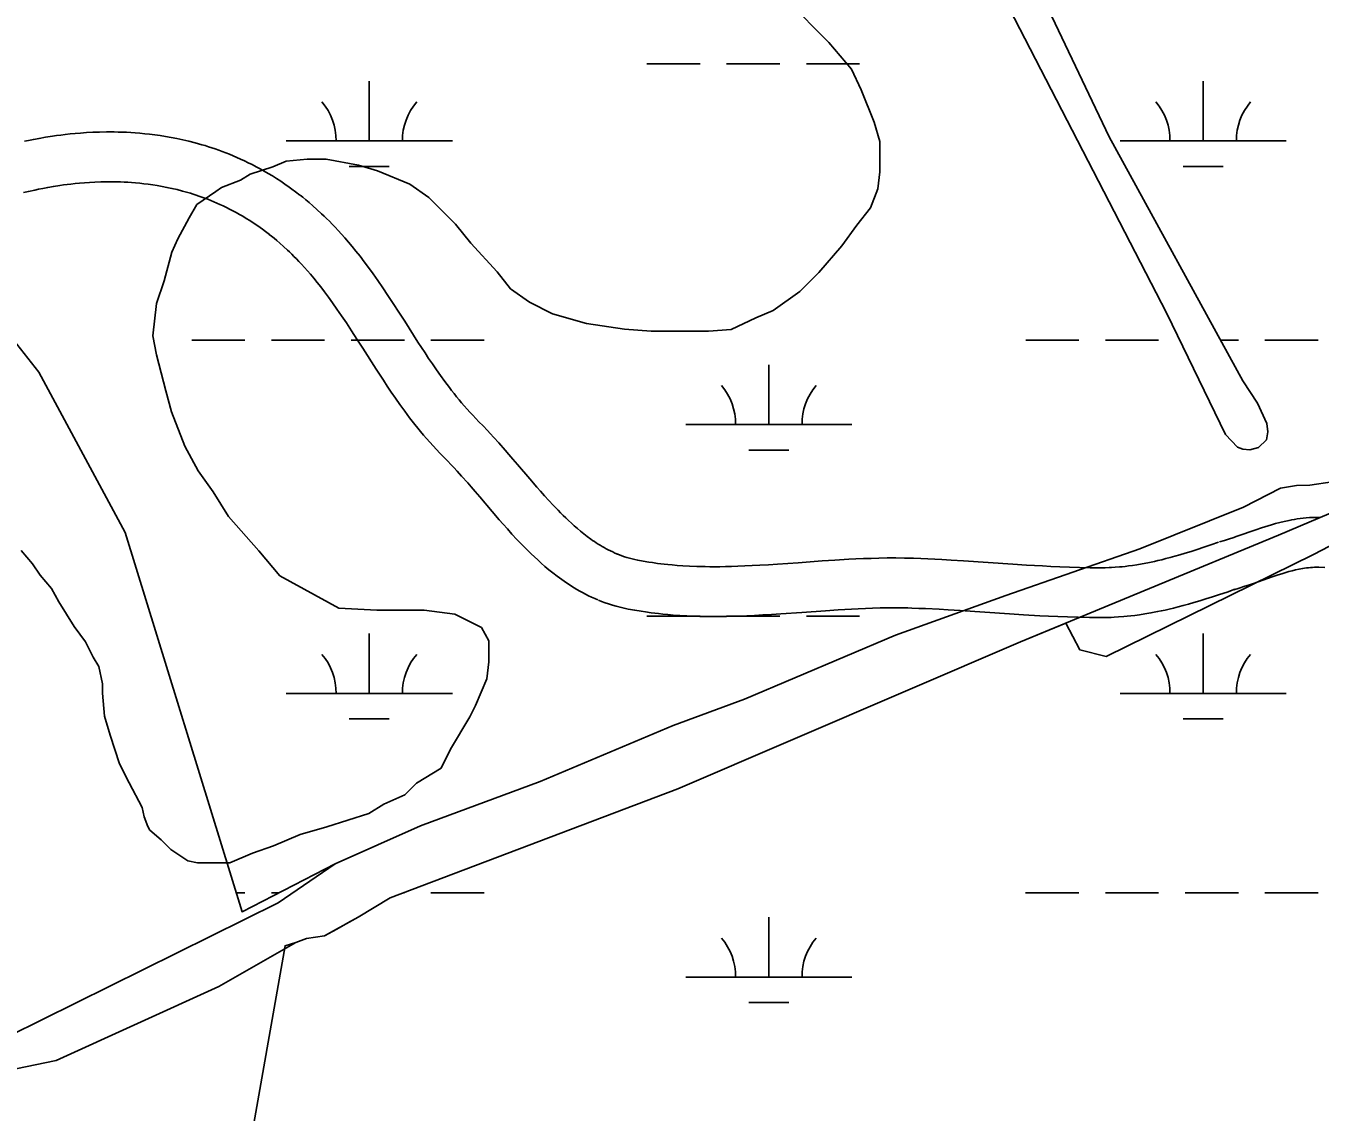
# Model space of a CAD drawing. Extents: x 3177185 to 3215018, y 812988 to 838321.
# Drawn here: x 3184994 to 3185773, y 829397 to 830051 of the extents above; entities that cross this region are included whole.
import ezdxf

# ---------------------------------------------------------------- set-up
doc = ezdxf.new("R2010")
doc.units = 0
for name, color, linetype in [('V-ROAD-CNTR', 7, 'Continuous'), ('V-SITE-VEGE', 7, 'Continuous'), ('V-TOPO-SHOR', 7, 'Continuous'), ('V-WETL-SWMP', 7, 'Continuous')]:
    doc.layers.add(name, color=color, linetype=linetype)

msp = doc.modelspace()

# ---------------------------------------------------------------- linework, layer by layer
at = {"layer": 'V-ROAD-CNTR'}
for points in [[(3185158.65, 829949.49), (3185155.96, 829951.56), (3185153.79, 829953.16), (3185152.12, 829954.37), (3185149.62, 829956.11), (3185147.07, 829957.84), (3185144.53, 829959.48), (3185142.03, 829961.04), (3185139.54, 829962.54), (3185137.09, 829963.96), (3185134.65, 829965.32), (3185132.25, 829966.61), (3185129.87, 829967.84), (3185127.52, 829969.01), (3185125.2, 829970.13), (3185122.9, 829971.19), (3185120.64, 829972.2), (3185118.4, 829973.15), (3185116.19, 829974.07), (3185114, 829974.93), (3185111.85, 829975.75), (3185109.72, 829976.53), (3185107.63, 829977.27), (3185105.56, 829977.97), (3185103.51, 829978.63), (3185101.51, 829979.26), (3185099.52, 829979.85), (3185097.56, 829980.41), (3185095.59, 829980.95), (3185091.83, 829981.92), (3185088.13, 829982.79), (3185084.55, 829983.55), (3185081.07, 829984.23), (3185077.69, 829984.82), (3185074.42, 829985.33), (3185071.25, 829985.78), (3185068.18, 829986.16), (3185065.2, 829986.48), (3185062.31, 829986.75), (3185059.52, 829986.98), (3185056.81, 829987.16), (3185054.19, 829987.3), (3185051.65, 829987.4), (3185049.19, 829987.47), (3185046.82, 829987.52), (3185044.52, 829987.53), (3185042.25, 829987.53), (3185037.98, 829987.45), (3185033.95, 829987.3), (3185030.18, 829987.1), (3185026.66, 829986.86), (3185023.36, 829986.58), (3185020.27, 829986.29), (3185017.39, 829985.97), (3185014.7, 829985.64), (3185012.18, 829985.31), (3185009.78, 829984.97), (3185005.42, 829984.29), (3185001.59, 829983.63), (3184998.25, 829983), (3184995.34, 829982.42), (3184992.77, 829981.88)], [(3185140.38, 829925.7), (3185137.89, 829927.61), (3185136.1, 829928.94), (3185134.76, 829929.9), (3185132.65, 829931.37), (3185130.52, 829932.81), (3185128.42, 829934.17), (3185126.34, 829935.47), (3185124.29, 829936.71), (3185122.26, 829937.88), (3185120.24, 829939.01), (3185118.25, 829940.08), (3185116.29, 829941.1), (3185114.34, 829942.06), (3185112.42, 829942.99), (3185110.52, 829943.86), (3185108.64, 829944.7), (3185106.78, 829945.49), (3185104.95, 829946.25), (3185103.14, 829946.96), (3185101.35, 829947.65), (3185099.59, 829948.29), (3185097.84, 829948.91), (3185096.13, 829949.49), (3185094.43, 829950.04), (3185092.75, 829950.56), (3185091.09, 829951.06), (3185089.46, 829951.52), (3185087.89, 829951.96), (3185084.66, 829952.79), (3185081.56, 829953.51), (3185078.55, 829954.16), (3185075.62, 829954.73), (3185072.77, 829955.23), (3185070.01, 829955.66), (3185067.32, 829956.04), (3185064.71, 829956.36), (3185062.18, 829956.64), (3185059.72, 829956.87), (3185057.33, 829957.06), (3185055.02, 829957.21), (3185052.77, 829957.33), (3185050.59, 829957.42), (3185048.48, 829957.48), (3185046.43, 829957.52), (3185044.45, 829957.53), (3185042.56, 829957.53), (3185038.79, 829957.46), (3185035.29, 829957.34), (3185032.01, 829957.16), (3185028.94, 829956.95), (3185026.06, 829956.71), (3185023.36, 829956.44), (3185020.84, 829956.17), (3185018.47, 829955.88), (3185016.25, 829955.59), (3185014.21, 829955.3), (3185010.29, 829954.68), (3185006.9, 829954.1), (3185003.94, 829953.55), (3185001.36, 829953.03), (3184999.14, 829952.56), (3184995.17, 829951.67), (3184992.25, 829950.97)], [(3185349.74, 829733.34), (3185348.21, 829734), (3185346.85, 829734.61), (3185345.53, 829735.24), (3185344.24, 829735.89), (3185342.97, 829736.56), (3185341.73, 829737.24), (3185340.51, 829737.94), (3185339.32, 829738.66), (3185338.15, 829739.38), (3185337, 829740.12), (3185335.87, 829740.86), (3185334.77, 829741.62), (3185333.72, 829742.36), (3185331.55, 829743.95), (3185329.5, 829745.53), (3185327.52, 829747.12), (3185325.61, 829748.73), (3185323.77, 829750.33), (3185321.99, 829751.93), (3185320.27, 829753.52), (3185318.61, 829755.11), (3185317.01, 829756.67), (3185315.46, 829758.22), (3185313.99, 829759.73), (3185311.07, 829762.79), (3185308.36, 829765.7), (3185305.83, 829768.5), (3185303.45, 829771.18), (3185301.24, 829773.71), (3185297.04, 829778.58), (3185289.66, 829787.25), (3185286.86, 829790.53), (3185284.39, 829793.41), (3185282.2, 829795.94), (3185278.36, 829800.3), (3185275.42, 829803.56), (3185273.19, 829805.98), (3185271.47, 829807.81), (3185268.91, 829810.48), (3185266.39, 829813.04), (3185264.44, 829815.02), (3185262.63, 829816.9), (3185260.88, 829818.79), (3185259.18, 829820.67), (3185257.53, 829822.54), (3185255.93, 829824.41), (3185254.38, 829826.27), (3185252.86, 829828.12), (3185251.39, 829829.97), (3185249.95, 829831.8), (3185248.57, 829833.6), (3185245.83, 829837.26), (3185243.24, 829840.84), (3185240.76, 829844.36), (3185238.38, 829847.81), (3185236.1, 829851.2), (3185233.91, 829854.5), (3185229.66, 829861.03), (3185221.68, 829873.51), (3185218.15, 829879.03), (3185214.77, 829884.25), (3185211.55, 829889.14), (3185208.47, 829893.74), (3185205.51, 829898.05), (3185202.67, 829902.08), (3185199.93, 829905.85), (3185197.31, 829909.37), (3185194.79, 829912.66), (3185192.37, 829915.72), (3185190.04, 829918.58), (3185187.81, 829921.23), (3185185.68, 829923.71), (3185183.63, 829926.02), (3185181.68, 829928.16), (3185179.81, 829930.16), (3185178.03, 829932.02), (3185176.33, 829933.76), (3185174.71, 829935.37), (3185173.17, 829936.87), (3185171.67, 829938.29), (3185168.9, 829940.85), (3185166.39, 829943.09), (3185164.14, 829945.03), (3185162.13, 829946.7), (3185160.35, 829948.15), (3185158.83, 829949.36)], [(3185337.96, 829705.75), (3185336.13, 829706.54), (3185334.2, 829707.41), (3185332.33, 829708.3), (3185330.51, 829709.22), (3185328.74, 829710.15), (3185327.02, 829711.1), (3185325.35, 829712.06), (3185323.73, 829713.02), (3185322.15, 829714), (3185320.62, 829714.98), (3185319.12, 829715.97), (3185317.67, 829716.97), (3185316.22, 829717.99), (3185313.52, 829719.96), (3185310.93, 829721.97), (3185308.46, 829723.95), (3185306.11, 829725.93), (3185303.88, 829727.87), (3185301.75, 829729.79), (3185299.71, 829731.68), (3185297.78, 829733.52), (3185295.92, 829735.34), (3185294.15, 829737.11), (3185292.43, 829738.86), (3185289.22, 829742.23), (3185286.24, 829745.44), (3185283.49, 829748.48), (3185280.95, 829751.34), (3185278.59, 829754.04), (3185274.26, 829759.06), (3185266.82, 829767.8), (3185264.07, 829771.03), (3185261.68, 829773.81), (3185259.61, 829776.2), (3185255.96, 829780.34), (3185253.24, 829783.36), (3185251.21, 829785.56), (3185249.7, 829787.17), (3185247.41, 829789.56), (3185245.04, 829791.97), (3185242.92, 829794.11), (3185240.8, 829796.32), (3185238.76, 829798.53), (3185236.78, 829800.71), (3185234.88, 829802.88), (3185233.04, 829805.03), (3185231.26, 829807.15), (3185229.53, 829809.26), (3185227.87, 829811.34), (3185226.26, 829813.4), (3185224.67, 829815.47), (3185221.68, 829819.47), (3185218.83, 829823.39), (3185216.14, 829827.21), (3185213.59, 829830.92), (3185211.16, 829834.52), (3185208.83, 829838.03), (3185204.45, 829844.77), (3185196.41, 829857.35), (3185192.92, 829862.8), (3185189.65, 829867.86), (3185186.56, 829872.55), (3185183.65, 829876.89), (3185180.88, 829880.91), (3185178.26, 829884.64), (3185175.76, 829888.08), (3185173.39, 829891.27), (3185171.12, 829894.22), (3185168.97, 829896.95), (3185166.91, 829899.47), (3185164.95, 829901.81), (3185163.09, 829903.97), (3185161.32, 829905.97), (3185159.63, 829907.82), (3185158.02, 829909.54), (3185156.49, 829911.14), (3185155.04, 829912.61), (3185153.66, 829913.99), (3185152.36, 829915.26), (3185151.14, 829916.42), (3185148.74, 829918.63), (3185146.63, 829920.52), (3185144.75, 829922.14), (3185143.07, 829923.54), (3185141.58, 829924.75), (3185140.2, 829925.84)], [(3185772.75, 829755.4), (3185770.56, 829755.45), (3185768.38, 829755.42), (3185766.3, 829755.33), (3185764.31, 829755.19), (3185762.39, 829755), (3185760.56, 829754.79), (3185758.81, 829754.54), (3185757.12, 829754.27), (3185755.51, 829753.98), (3185753.91, 829753.67), (3185751.01, 829753.03), (3185748.29, 829752.36), (3185745.78, 829751.69), (3185743.46, 829751.02), (3185741.28, 829750.36), (3185737.39, 829749.12), (3185734, 829747.98), (3185722.74, 829744.06), (3185720.06, 829743.15), (3185718.11, 829742.5), (3185715.18, 829741.58), (3185712.15, 829740.69)], [(3185711.47, 829740.47), (3185706.86, 829738.88), (3185702.61, 829737.44), (3185698.65, 829736.13), (3185694.94, 829734.95), (3185691.48, 829733.88), (3185688.25, 829732.92), (3185685.24, 829732.06), (3185682.42, 829731.29), (3185679.78, 829730.6), (3185677.32, 829729.98), (3185675.01, 829729.43), (3185672.86, 829728.94), (3185670.85, 829728.51), (3185669, 829728.13), (3185665.43, 829727.45), (3185662.36, 829726.93), (3185659.68, 829726.52), (3185657.34, 829726.2), (3185655.29, 829725.96), (3185653.5, 829725.77), (3185651.98, 829725.63), (3185649.2, 829725.41), (3185647.17, 829725.29), (3185645.67, 829725.22), (3185643.36, 829725.15), (3185641.02, 829725.12), (3185637.63, 829725.13), (3185634.31, 829725.16), (3185627.8, 829725.28), (3185621.7, 829725.46), (3185615.97, 829725.68), (3185610.58, 829725.92), (3185605.53, 829726.18), (3185595.97, 829726.74), (3185587.59, 829727.28), (3185558.01, 829729.27), (3185550.55, 829729.73), (3185544.92, 829730.05), (3185536.5, 829730.47), (3185532.24, 829730.66), (3185527.99, 829730.82), (3185525.25, 829730.9), (3185522.51, 829730.96), (3185517.23, 829731.01), (3185512.09, 829731), (3185507.14, 829730.92), (3185502.35, 829730.79), (3185497.73, 829730.63), (3185493.27, 829730.43), (3185488.94, 829730.21), (3185480.65, 829729.72), (3185472.89, 829729.21), (3185458.5, 829728.17), (3185445.98, 829727.29), (3185440.56, 829726.93), (3185435.49, 829726.63), (3185430.76, 829726.38), (3185426.34, 829726.18), (3185422.21, 829726.02), (3185418.35, 829725.9), (3185414.75, 829725.82), (3185411.38, 829725.77), (3185408.22, 829725.76), (3185405.28, 829725.77), (3185402.52, 829725.8), (3185399.94, 829725.85), (3185397.56, 829725.92), (3185393.02, 829726.1), (3185389.09, 829726.32), (3185385.66, 829726.56), (3185382.67, 829726.81), (3185380.05, 829727.06), (3185377.81, 829727.3), (3185373.78, 829727.78), (3185370.81, 829728.19), (3185368.62, 829728.52), (3185365.26, 829729.08), (3185361.97, 829729.68), (3185360.24, 829730.04), (3185358.6, 829730.42), (3185357, 829730.85), (3185355.44, 829731.3), (3185353.93, 829731.79), (3185352.45, 829732.3), (3185351, 829732.84), (3185349.43, 829733.47)], [(3185775.55, 829725.25), (3185771.82, 829725.42), (3185770.48, 829725.44), (3185769.23, 829725.42), (3185767.99, 829725.37), (3185766.78, 829725.29), (3185765.6, 829725.17), (3185764.43, 829725.03), (3185763.28, 829724.87), (3185762.15, 829724.69), (3185761.04, 829724.49), (3185760.01, 829724.29), (3185757.81, 829723.81), (3185755.76, 829723.3), (3185753.8, 829722.78), (3185751.94, 829722.24), (3185750.19, 829721.72), (3185746.74, 829720.61), (3185743.71, 829719.59), (3185732.5, 829715.69), (3185729.57, 829714.69), (3185727.31, 829713.95), (3185723.91, 829712.88), (3185720.6, 829711.91)], [(3185721.29, 829712.13), (3185716.59, 829710.5), (3185712.12, 829708.98), (3185707.9, 829707.59), (3185703.92, 829706.32), (3185700.18, 829705.17), (3185696.64, 829704.12), (3185693.32, 829703.17), (3185690.18, 829702.31), (3185687.22, 829701.54), (3185684.44, 829700.84), (3185681.82, 829700.22), (3185679.36, 829699.66), (3185677.04, 829699.15), (3185674.82, 829698.7), (3185670.75, 829697.92), (3185667.12, 829697.31), (3185663.93, 829696.82), (3185661.12, 829696.44), (3185658.66, 829696.15), (3185656.49, 829695.92), (3185654.56, 829695.74), (3185651.27, 829695.48), (3185648.74, 829695.33), (3185646.81, 829695.24), (3185643.98, 829695.16), (3185641.16, 829695.12), (3185637.46, 829695.13), (3185633.9, 829695.16), (3185627.09, 829695.29), (3185620.69, 829695.47), (3185614.72, 829695.7), (3185609.13, 829695.96), (3185603.88, 829696.23), (3185594.14, 829696.79), (3185585.62, 829697.34), (3185556.08, 829699.33), (3185548.77, 829699.78), (3185543.31, 829700.09), (3185535.1, 829700.51), (3185531.04, 829700.68), (3185526.98, 829700.83), (3185524.47, 829700.91), (3185522.03, 829700.96), (3185517.12, 829701.01), (3185512.38, 829701), (3185507.77, 829700.92), (3185503.28, 829700.81), (3185498.92, 829700.65), (3185494.68, 829700.46), (3185490.58, 829700.26), (3185482.53, 829699.78), (3185474.97, 829699.28), (3185460.63, 829698.25), (3185448.01, 829697.36), (3185442.43, 829696.99), (3185437.19, 829696.68), (3185432.25, 829696.42), (3185427.61, 829696.2), (3185423.25, 829696.04), (3185419.14, 829695.91), (3185415.29, 829695.82), (3185411.66, 829695.77), (3185408.25, 829695.76), (3185405.05, 829695.77), (3185402.04, 829695.8), (3185399.22, 829695.86), (3185396.53, 829695.94), (3185391.58, 829696.14), (3185387.2, 829696.38), (3185383.36, 829696.65), (3185380, 829696.93), (3185377.05, 829697.21), (3185374.43, 829697.49), (3185369.94, 829698.03), (3185366.53, 829698.5), (3185363.94, 829698.89), (3185360.12, 829699.52), (3185356.23, 829700.23), (3185353.76, 829700.74), (3185351.32, 829701.32), (3185348.96, 829701.94), (3185346.66, 829702.61), (3185344.43, 829703.33), (3185342.26, 829704.08), (3185340.15, 829704.87), (3185338.27, 829705.63)]]:
    msp.add_lwpolyline(points, dxfattribs=at)
at = {"layer": 'V-SITE-VEGE'}
for p, q in [((3185451.79, 830066.71), (3185476.94, 830041.46)), ((3185476.94, 830041.46), (3185490.65, 830025.4)), ((3185490.65, 830025.4), (3185496.35, 830012.79)), ((3185496.35, 830012.79), (3185504.32, 829993.31)), ((3185504.32, 829993.31), (3185507.74, 829981.85)), ((3185507.74, 829981.85), (3185507.7, 829963.53)), ((3185150.43, 829969.97), (3185142.4, 829966.55)), ((3185163.02, 829971.09), (3185150.43, 829969.97)), ((3185174.47, 829971.07), (3185163.02, 829971.09)), ((3185193.93, 829967.59), (3185174.47, 829971.07)), ((3185128.65, 829962), (3185122.92, 829958.58)), ((3185142.4, 829966.55), (3185128.65, 829962)), ((3185205.38, 829964.14), (3185193.93, 829967.59)), ((3185224.83, 829956.08), (3185205.38, 829964.14)), ((3185507.7, 829963.53), (3185506.53, 829953.23)), ((3185111.46, 829954.02), (3185108.01, 829951.73)), ((3185122.92, 829958.58), (3185111.46, 829954.02)), ((3185236.27, 829948.04), (3185224.83, 829956.08)), ((3185108.01, 829951.73), (3185096.55, 829943.74)), ((3185252.27, 829931.98), (3185236.27, 829948.04)), ((3185506.53, 829953.23), (3185501.93, 829941.78)), ((3185096.55, 829943.74), (3185091.95, 829935.73)), ((3185501.93, 829941.78), (3185493.89, 829931.49)), ((3185091.95, 829935.73), (3185085.06, 829923.15)), ((3185261.4, 829920.51), (3185252.27, 829931.98)), ((3185493.89, 829931.49), (3185484.71, 829918.92)), ((3185085.06, 829923.15), (3185081.6, 829915.14)), ((3185081.6, 829915.14), (3185076.99, 829897.97)), ((3185277.4, 829903.3), (3185261.4, 829920.51)), ((3185484.71, 829918.92), (3185470.93, 829902.91)), ((3185285.4, 829892.97), (3185277.4, 829903.3)), ((3185470.93, 829902.91), (3185459.46, 829891.48)), ((3185076.99, 829897.97), (3185072.38, 829884.24)), ((3185296.83, 829884.94), (3185285.4, 829892.97)), ((3185459.46, 829891.48), (3185443.4, 829880.06)), ((3185072.38, 829884.24), (3185070.05, 829864.78)), ((3185310.56, 829878.04), (3185296.83, 829884.94)), ((3185331.16, 829872.27), (3185310.56, 829878.04)), ((3185443.4, 829880.06), (3185433.09, 829875.5)), ((3185354.06, 829868.79), (3185331.16, 829872.27)), ((3185370.09, 829867.61), (3185354.06, 829868.79)), ((3185418.19, 829868.66), (3185404.44, 829867.54)), ((3185433.09, 829875.5), (3185418.19, 829868.66)), ((3185070.05, 829864.78), (3185072.32, 829853.32)), ((3185404.44, 829867.54), (3185370.09, 829867.61)), ((3185072.32, 829853.32), (3185078, 829831.55)), ((3185078, 829831.55), (3185081.41, 829818.95)), ((3185081.41, 829818.95), (3185089.39, 829798.32)), ((3185089.39, 829798.32), (3185097.37, 829783.42)), ((3185097.37, 829783.42), (3185106.51, 829770.8)), ((3185106.51, 829770.8), (3185115.64, 829755.9)), ((3185115.64, 829755.9), (3185133.92, 829735.25)), ((3184997.63, 829727.51), (3184990.78, 829735.54)), ((3185133.92, 829735.25), (3185146.49, 829720.34)), ((3185002.2, 829720.62), (3184997.63, 829727.51)), ((3185009.05, 829712.6), (3185002.2, 829720.62)), ((3185146.49, 829720.34), (3185181.95, 829700.8)), ((3185013.62, 829704.57), (3185009.05, 829712.6)), ((3185022.75, 829689.66), (3185013.62, 829704.57)), ((3185181.95, 829700.8), (3185204.85, 829699.61)), ((3185204.85, 829699.61), (3185233.48, 829699.55)), ((3185233.48, 829699.55), (3185251.79, 829697.22)), ((3185251.79, 829697.22), (3185267.81, 829689.17)), ((3185029.6, 829680.49), (3185022.75, 829689.66)), ((3185267.81, 829689.17), (3185272.37, 829681.15)), ((3185272.37, 829681.15), (3185272.35, 829668.55)), ((3185034.16, 829671.32), (3185029.6, 829680.49)), ((3185037.59, 829665.59), (3185034.16, 829671.32)), ((3185039.86, 829655.28), (3185037.59, 829665.59)), ((3185272.35, 829668.55), (3185271.18, 829658.25)), ((3185271.18, 829658.25), (3185264.28, 829642.23)), ((3185039.84, 829649.55), (3185039.86, 829655.28)), ((3185040.96, 829635.81), (3185039.84, 829649.55)), ((3185264.28, 829642.23), (3185260.83, 829635.36)), ((3185044.37, 829624.35), (3185040.96, 829635.81)), ((3185260.83, 829635.36), (3185249.34, 829615.92)), ((3185050.07, 829607.16), (3185044.37, 829624.35)), ((3185249.34, 829615.92), (3185243.59, 829604.48)), ((3185055.77, 829595.7), (3185050.07, 829607.16)), ((3185243.59, 829604.48), (3185228.69, 829595.35)), ((3185063.75, 829580.79), (3185055.77, 829595.7)), ((3185228.69, 829595.35), (3185221.8, 829588.49)), ((3185221.8, 829588.49), (3185209.19, 829582.79)), ((3185064.89, 829575.07), (3185063.75, 829580.79)), ((3185209.19, 829582.79), (3185200.02, 829577.08)), ((3185067.17, 829569.33), (3185064.89, 829575.07)), ((3185200.02, 829577.08), (3185174.81, 829569.12)), ((3185068.31, 829567.04), (3185067.17, 829569.33)), ((3185075.17, 829561.3), (3185068.31, 829567.04)), ((3185158.77, 829564.57), (3185142.73, 829557.73)), ((3185174.81, 829569.12), (3185158.77, 829564.57)), ((3185080.88, 829555.57), (3185075.17, 829561.3)), ((3185142.73, 829557.73), (3185130.12, 829553.18)), ((3185091.17, 829548.67), (3185080.88, 829555.57)), ((3185096.9, 829547.52), (3185091.17, 829548.67)), ((3185130.12, 829553.18), (3185116.37, 829547.48)), ((3185116.37, 829547.48), (3185096.9, 829547.52))]:
    msp.add_line(p, q, dxfattribs=at)
at = {"layer": 'V-TOPO-SHOR'}
msp.add_line((3185715.78, 829805.33), (3185680.3, 829878.23), dxfattribs=at)
for points in [[(3185715.78, 829805.33), (3185722.84, 829797.75), (3185726.21, 829796.45), (3185730.31, 829796.17), (3185735.58, 829797.51), (3185740.39, 829802.22), (3185741.25, 829806.91), (3185740.64, 829811.89), (3185734.87, 829824.16), (3185726.17, 829837.74), (3185645.69, 829984.52), (3185552.09, 830181.03), (3185435.61, 830415.95), (3185304.42, 830668.81), (3185184.95, 830886.57), (3185126.76, 830992.76)], [(3185108.07, 830982.71), (3185364.72, 830484.44), (3185547.61, 830135.77), (3185680.3, 829878.23)], [(3185890.07, 829805.07), (3185747.66, 829744.64), (3185592.4, 829680.6), (3185385.99, 829591.93), (3185212.85, 829526.36), (3185193.68, 829514.75), (3185187.53, 829511.28), (3185180.74, 829507.53), (3185173.32, 829503.41), (3185162.54, 829501.82), (3185156.11, 829499.43), (3185149.67, 829497.49)], [(3185145.56, 829523.33), (3185179.83, 829546.89), (3185231.16, 829569.8), (3185303.15, 829596.44), (3185383.18, 829630.2), (3185426.19, 829645.91), (3185517, 829684.51), (3185583.46, 829708.41), (3185664.07, 829736.45), (3185726.45, 829761.59), (3185748.71, 829773.12), (3185758.41, 829774.71), (3185766.48, 829774.93), (3185779.81, 829776.8)], [(3185145.56, 829523.33), (3184962.9, 829432.98), (3184905.01, 829406.26), (3184905.01, 829406.26), (3185011.89, 829428.53), (3185109.86, 829473.06), (3185156.11, 829499.43)]]:
    msp.add_lwpolyline(points, dxfattribs=at)
at = {"layer": 'V-WETL-SWMP'}
for p, q in [((3185367.42, 830028.6), (3185399.42, 830028.6)), ((3185415.42, 830028.6), (3185447.42, 830028.6)), ((3185463.42, 830028.6), (3185495.42, 830028.6)), ((3185200.36, 829982.17), (3185200.36, 830018.17)), ((3185702.26, 829982.17), (3185702.26, 830018.17)), ((3185150.36, 829982.17), (3185250.36, 829982.17)), ((3185652.26, 829982.17), (3185752.26, 829982.17)), ((3185188.36, 829966.74), (3185212.36, 829966.74)), ((3185690.26, 829966.74), (3185714.26, 829966.74)), ((3185093.51, 829862.1), (3185125.51, 829862.1)), ((3185141.51, 829862.1), (3185173.51, 829862.1)), ((3185189.51, 829862.1), (3185221.51, 829862.1)), ((3185237.51, 829862.1), (3185269.51, 829862.1)), ((3185595.42, 829862.1), (3185627.42, 829862.1)), ((3185643.42, 829862.1), (3185675.42, 829862.1)), ((3185712.81, 829862.1), (3185723.42, 829862.1)), ((3185739.42, 829862.1), (3185771.42, 829862.1)), ((3185440.83, 829811.36), (3185440.83, 829847.36)), ((3185390.83, 829811.36), (3185490.83, 829811.36)), ((3185428.83, 829795.93), (3185452.83, 829795.93)), ((3185367.42, 829695.93), (3185399.42, 829695.93)), ((3185415.42, 829695.93), (3185447.42, 829695.93)), ((3185463.42, 829695.93), (3185495.42, 829695.93)), ((3185200.36, 829649.5), (3185200.36, 829685.5)), ((3185702.25, 829649.5), (3185702.25, 829685.5)), ((3185150.36, 829649.5), (3185250.36, 829649.5)), ((3185652.25, 829649.5), (3185752.25, 829649.5)), ((3185188.36, 829634.07), (3185212.36, 829634.07)), ((3185690.25, 829634.07), (3185714.25, 829634.07)), ((3185120.32, 829529.43), (3185125.51, 829529.43)), ((3185141.51, 829529.43), (3185145.96, 829529.43)), ((3185220.96, 829529.43), (3185221.5, 829529.43)), ((3185237.5, 829529.43), (3185269.5, 829529.43)), ((3185595.41, 829529.43), (3185627.41, 829529.43)), ((3185643.41, 829529.43), (3185675.41, 829529.43)), ((3185691.41, 829529.43), (3185723.41, 829529.43)), ((3185739.41, 829529.43), (3185771.41, 829529.43)), ((3185440.82, 829478.69), (3185440.82, 829514.69)), ((3185390.82, 829478.69), (3185490.82, 829478.69)), ((3185428.82, 829463.26), (3185452.82, 829463.26))]:
    msp.add_line(p, q, dxfattribs=at)
for points in [[(3185547.61, 830135.77), (3185680.3, 829878.23), (3185715.78, 829805.33), (3185722.84, 829797.75), (3185726.21, 829796.45), (3185730.32, 829796.17), (3185735.58, 829797.51), (3185740.39, 829802.22), (3185741.25, 829806.91), (3185740.64, 829811.89), (3185734.87, 829824.16), (3185726.17, 829837.74), (3185645.69, 829984.52), (3185552.09, 830181.03)], [(3185779.81, 829776.8), (3185766.48, 829774.93), (3185758.41, 829774.71), (3185748.71, 829773.12), (3185726.45, 829761.59), (3185664.07, 829736.45), (3185583.47, 829708.41), (3185517, 829684.52), (3185426.19, 829645.91), (3185383.18, 829630.2), (3185303.15, 829596.44), (3185231.16, 829569.8), (3185179.83, 829546.89), (3185123.83, 829518.02), (3185053.48, 829746.25), (3185001.46, 829842.79), (3184941.77, 829918.81)], [(3185124.27, 828950.42), (3185116.52, 829099.45), (3185117.52, 829188.46), (3185113.75, 829240.72), (3185127.28, 829370.06), (3185149.68, 829497.49), (3185156.11, 829499.43), (3185162.54, 829501.82), (3185173.32, 829503.41), (3185193.68, 829514.75), (3185212.86, 829526.36), (3185385.99, 829591.93), (3185592.39, 829680.6), (3185619.52, 829691.79), (3185628.07, 829675.61), (3185643.92, 829671.65), (3185768.71, 829733.05), (3185806.34, 829752.86)]]:
    msp.add_lwpolyline(points, dxfattribs=at)
for centre, start, end in [((3185145.11, 829982.65), 359.22818, 40.77184), ((3185255.6, 829982.65), 139.22818, 180.77184), ((3185647.02, 829982.65), 359.22818, 40.77184), ((3185757.51, 829982.65), 139.22818, 180.77184), ((3185385.59, 829811.83), 359.22818, 40.77184), ((3185496.07, 829811.83), 139.22818, 180.77184), ((3185145.11, 829649.97), 359.22818, 40.77184), ((3185255.6, 829649.97), 139.22818, 180.77184), ((3185647.01, 829649.97), 359.22818, 40.77184), ((3185757.5, 829649.97), 139.22818, 180.77183), ((3185385.58, 829479.16), 359.22818, 40.77184), ((3185496.06, 829479.16), 139.22818, 180.77183)]:
    msp.add_arc(centre, 35.25, start, end, dxfattribs=at)

doc.saveas('drawing.dxf')
